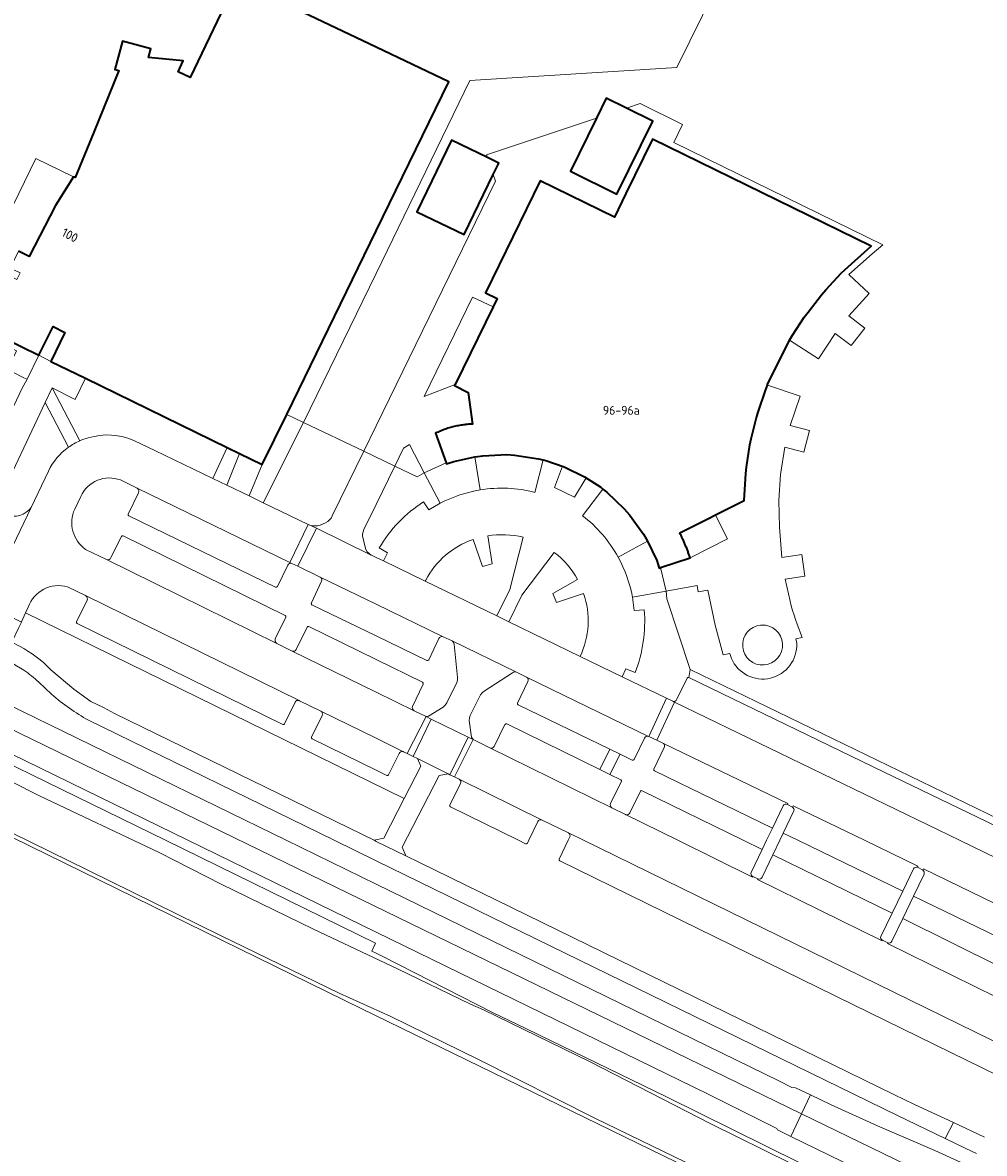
# Model space of a CAD drawing. Header units: metres. Extents: x 149984 to 156489, y 469398 to 478068.
# Tile 372 of 656: x 152947 to 153092, y 472953 to 473123. Entities that reach past the tile are written whole.
import ezdxf
from ezdxf.enums import TextEntityAlignment as Align

# ---------------------------------------------------------------- set-up
doc = ezdxf.new("R2010")
doc.units = ezdxf.units.M
doc.header["$LTSCALE"] = 0.75
for name, color, linetype, lineweight in [('B-WE-GR-BEPLANTING_CULTUUR_HEESTERS-GV', 252, 'Continuous', 18), ('B-WE-GR-GRAS-GV', 252, 'Continuous', 13), ('B-WE-GR-GROENVOORZIENING-GV', 252, 'Continuous', 18), ('B-WE-OG-BEBOUWING-GV', 6, 'Continuous', 35), ('B-WE-OG-BEBOUWING-T18', 1, 'Continuous', 18), ('B-WE-OG-BEBOUWING_LUIFEL-GV', 6, 'Continuous', 18), ('B-WE-OG-TERREIN_BEGROEID-GV', 252, 'Continuous', 18), ('B-WE-OG-TERREIN_ERF-GV', 252, 'Continuous', 18), ('B-WE-OG-TERREIN_OEVER-GV', 252, 'Continuous', 18), ('B-WE-OG-WATER_MEER-GV', 252, 'Continuous', 18), ('B-WE-OG-WEG-GV', 252, 'Continuous', 18), ('B-WE-VH-GESLOTENVERHARDING_ASFALT-GV', 252, 'Continuous', 18), ('B-WE-VH-GESLOTENVERHARDING_BETON-GV', 252, 'Continuous', 18), ('B-WE-VH-OPENVERHARDING_BETONSTRAATSTEEN-GV', 252, 'Continuous', 18), ('B-WE-VH-OPENVERHARDING_STRAATBAKSTEEN-GV', 252, 'Continuous', 18), ('B-WE-VH-OPENVERHARDING_TEGEL-GV', 252, 'Continuous', 18)]:
    doc.layers.add(name, color=color, linetype=linetype, lineweight=lineweight)
doc.styles.add('NLCS-ISO-M750-T18', font='NLCS-ISO.ttf', dxfattribs={"height": 1.35})

msp = doc.modelspace()

# ---------------------------------------------------------------- linework, layer by layer
at = {"layer": 'B-WE-GR-BEPLANTING_CULTUUR_HEESTERS-GV', "flags": 128}
for points in [[(153017.598, 473080.309), (153014.52, 473081.77), (153007.21, 473066.8), (153011.883, 473068.621)], [(153002.815, 473056.329), (153006.19, 473054.72), (153007.231, 473055.325), (153005.01, 473059.55), (153004.13, 473059.02)], [(152982.859, 473056.558), (152979.427, 473058.232), (152977.534, 473053.439), (152980.857, 473051.834)], [(153097.679, 473000), (153100.882, 472998.452), (153101.37, 472999.462), (153100.263, 473000), (153047.26, 473025.71), (153047.08, 473024.51), (153076.35, 473010.31)]]:
    msp.add_lwpolyline(points, close=True, dxfattribs=at)
for points in [[(152975.417, 473054.461), (152977.58, 473059.133), (152956.231, 473069.546), (152954.676, 473066.358), (152951.217, 473068.08), (152955.398, 473060.126)], [(152953.676, 473059.149), (152950.169, 473065.894), (152942.866, 473050.418), (152942.757, 473050.186)], [(152993.38, 473048.84), (152998.129, 473058.564), (152989.06, 473062.89), (152982.977, 473050.81), (152989.774, 473047.528)], [(152963.62, 473060.14), (152966.7, 473058.67), (152975.417, 473054.461)], [(153025.137, 473057.258), (153024.42, 473057.44), (153020.83, 473057.99), (153019.66, 473058.05), (153016.04, 473057.89), (153014.869, 473057.735), (153015.66, 473052.73)], [(153023.89, 473052.36), (153025.137, 473057.258)], [(152948.076, 473050.107), (152950.67, 473055.56)], [(153007.13, 473050.95), (153007.91, 473049.72), (153009.64, 473050.74), (153007.231, 473055.325), (153006.19, 473054.72), (153002.815, 473056.329), (153000, 473050.557), (152998.147, 473046.757)], [(152964.082, 473052.963), (152964.02, 473053.01), (152961.53, 473054.23)], [(152986.68, 473041.43), (152985.13, 473038.21), (152985.015, 473038.106), (152984.86, 473038.12), (152962.77, 473048.82), (152962.664, 473048.934), (152962.68, 473049.09), (152964.22, 473052.32)], [(153040.85, 473045.037), (153040.25, 473046.08), (153038.13, 473049), (153037.35, 473049.91), (153034.74, 473052.38), (153034.139, 473052.859), (153031.06, 473048.86)], [(152955.53, 473051.75), (152954.62, 473049.84)], [(152989.774, 473047.528), (152989.799, 473047.517)], [(152991.59, 473047.44), (152992.38, 473047.8)], [(152960.06, 473042.54), (152961.67, 473045.73), (152961.785, 473045.835), (152961.94, 473045.82), (152986.31, 473033.82), (152986.404, 473033.724), (152986.39, 473033.59), (152984.81, 473030.3)], [(152998.024, 473045.423), (152998.35, 473044.14)], [(152956.27, 473043.79), (152959.41, 473042.25)], [(153001.08, 473042.04), (153001.72, 473043.27), (153000.46, 473044.01)], [(153036.43, 473042.59), (153040.85, 473045.037)], [(152999.269, 473042.926), (152999.28, 473042.92)], [(152999.281, 473042.919), (153000, 473042.568), (153001.08, 473042.04)], [(152991.585, 473039.618), (152988.216, 473041.239), (152987.313, 473041.673)], [(153009.43, 473030.37), (153007.91, 473027.17), (153007.786, 473027.075), (153007.63, 473027.07), (153000, 473030.766), (152990.33, 473035.45), (152990.236, 473035.569), (152990.24, 473035.72), (152991.78, 473038.99)], [(152956.349, 473036.761), (152956.26, 473036.82), (152953.54, 473038.15)], [(153045.26, 473021.23), (153046.79, 473024.42), (153046.916, 473024.526), (153047.08, 473024.51), (153047.26, 473025.71), (153043.76, 473036.33), (153043.65, 473037.52), (153038.57, 473036.6)], [(153038.57, 473036.6), (153038.84, 473034.6), (153040.35, 473034.71)], [(152947.63, 473035.1), (152947.229, 473034.218), (153004.227, 473006.311), (153006.705, 473011.143)], [(152985.94, 473017.42), (152954.99, 473032.63), (152954.873, 473032.734), (152954.88, 473032.89), (152956.48, 473036.14)], [(152987.95, 473028.73), (152989.6, 473032.07), (152989.705, 473032.184), (152989.86, 473032.18), (153000, 473027.202), (153006.97, 473023.78), (153007.071, 473023.658), (153007.08, 473023.5), (153005.46, 473020.15)], [(153011.413, 473029.999), (153010.1, 473030.63)], [(152985.04, 473029.63), (152987.25, 473028.52), (152987.356, 473028.472)], [(153005.698, 473019.501), (153005.7, 473019.5), (153007.534, 473018.61), (153007.89, 473018.68), (153010.06, 473020.06), (153010.393, 473020.347), (153010.64, 473020.71), (153012.12, 473023.74), (153012.241, 473024.115), (153012.24, 473024.51), (153011.72, 473029.51)], [(153038.99, 473025.24), (153037.56, 473025.82), (153037.02, 473024.6), (153043.685, 473021.386), (153044.63, 473020.93)], [(152987.82, 473020.8), (152986.2, 473017.53)], [(152991.652, 473019.449), (152988.48, 473021), (152988.429, 473021.025)], [(153003.45, 473013.05), (153001.84, 473009.83), (153001.752, 473009.731), (153001.62, 473009.74), (153000, 473010.533), (152990.35, 473015.26), (152990.247, 473015.381), (152990.25, 473015.54), (152991.85, 473018.8)], [(153006.705, 473011.143), (153006.209, 473012.289), (153005.56, 473012.61), (153004.652, 473013.064), (153004.12, 473013.33), (153004.041, 473013.353)]]:
    msp.add_lwpolyline(points, dxfattribs=at)
at = {"layer": 'B-WE-GR-BEPLANTING_CULTUUR_HEESTERS-GV'}
for points in [[(152955.398, 473060.126, -0.0349942), (152956.66, 473060.57)], [(152956.66, 473060.57, -0.1827534), (152963.62, 473060.14)], [(152950.67, 473055.56, -0.1269278), (152953.676, 473059.149)], [(152961.53, 473054.23, 0.3966824), (152955.53, 473051.75)], [(152964.22, 473052.32, 0.3391038), (152964.082, 473052.963)], [(153015.66, 473052.73, -0.1069283), (153023.89, 473052.36)], [(153000.46, 473044.01, -0.1160921), (153007.13, 473050.95)], [(152944.293, 473048.971, 0.3324846), (152948.076, 473050.107)], [(152954.62, 473049.84, 0.3652587), (152956.27, 473043.79)], [(152992.38, 473047.8, 0.1970409), (152993.38, 473048.84)], [(153031.06, 473048.86, -0.1055052), (153036.43, 473042.59)], [(152989.799, 473047.517, 0.1892899), (152991.59, 473047.44)], [(152998.147, 473046.757, 0.1865911), (152998.024, 473045.423)], [(152998.35, 473044.14, 0.2367021), (152999.269, 473042.926)], [(152959.41, 473042.25, 0.4402291), (152960.06, 473042.54)], [(152987.313, 473041.673, 0.4127486), (152986.68, 473041.43)], [(152999.28, 473042.92, -1), (152999.281, 473042.919)], [(152953.54, 473038.15, 0.3946209), (152947.63, 473035.1)], [(152991.78, 473038.99, 0.4122302), (152991.585, 473039.618)], [(152956.48, 473036.14, 0.3491844), (152956.349, 473036.761)], [(153040.35, 473034.71, -0.111929), (153038.99, 473025.24)], [(152984.81, 473030.3, 0.3669591), (152985.04, 473029.63)], [(153010.1, 473030.63, 0.4149855), (153009.43, 473030.37)], [(153011.72, 473029.51, 0.2590398), (153011.413, 473029.999)], [(152987.356, 473028.472, 0.3734765), (152987.95, 473028.73)], [(152988.429, 473021.025, 0.3928204), (152987.82, 473020.8)], [(153005.46, 473020.15, 0.4014415), (153005.698, 473019.501)], [(153044.63, 473020.93, 0.4089961), (153045.26, 473021.23)], [(152991.85, 473018.8, 0.4032977), (152991.652, 473019.449)], [(152986.2, 473017.53, -0.3683827), (152985.94, 473017.42)], [(153004.041, 473013.353, 0.3535333), (153003.45, 473013.05)]]:
    msp.add_lwpolyline(points, format="xyb", dxfattribs=at)
at = {"layer": 'B-WE-GR-GRAS-GV', "flags": 128}
msp.add_lwpolyline([(152775.323, 473023.314), (152895.047, 472965.503), (152975.083, 472927.27), (153111.344, 472863.109), (153114.389, 472864.259), (153127.5, 472891.856), (153129.548, 472890.993), (153132.667, 472897.824), (153130.766, 472898.731), (153133.928, 472905.387), (153133.687, 472908.161), (153082.769, 472933.223), (152997.838, 472974.631), (152845.173, 473049.508)], dxfattribs=at)
at = {"layer": 'B-WE-GR-GROENVOORZIENING-GV', "flags": 128}
for points in [[(153058.827, 473143.936), (153045.235, 473116.309), (153014.113, 473114.378), (153000, 473085.332), (152989.06, 473062.89), (152998.129, 473058.564), (153000, 473062.394), (153017.96, 473099.19), (153017.616, 473100.203)], [(153053.46, 473027.38), (153053.23, 473028.11), (153052.23, 473027.9), (153051.01, 473032.38), (153049.94, 473037.64), (153048.47, 473037.42), (153048.312, 473038.36), (153043.65, 473037.52), (153043.76, 473036.33), (153047.26, 473025.71), (153100.263, 473000), (153101.37, 472999.462), (153101.63, 473000), (153105.9, 473008.833), (153111.611, 473020.592), (153113.133, 473023.727), (153124.71, 473047.566), (153136.828, 473072.519), (153141.236, 473070.379), (153158.01, 473104.022), (153136.12, 473114.7), (153118.91, 473123.04), (153100.37, 473132.08)], [(153017.616, 473100.203), (153013.229, 473091.16), (153006.123, 473094.607), (153011.345, 473105.372), (153016.75, 473102.75), (153016.6, 473103.19), (153033.172, 473108.702), (153034.637, 473111.682), (153037.661, 473110.195), (153039.72, 473110.88), (153046.13, 473107.75), (153044.82, 473105.02), (153076.262, 473089.649), (153074.63, 473088.26), (153071.12, 473085.14), (153074.2, 473082.29), (153071.14, 473078.95), (153073.54, 473077.09), (153071.48, 473074.48), (153069.07, 473076.3), (153066.58, 473072.45), (153062.213, 473075.287), (153062.16, 473075.2), (153058.92, 473068.58), (153058.89, 473068.5), (153063.8, 473066.83), (153062.29, 473062.44), (153065.22, 473061.68), (153064.38, 473058.43), (153061.51, 473059.17), (153060.87, 473055.08), (153060.59, 473051.15), (153060.71, 473047.14), (153061.06, 473042.56), (153064.06, 473043), (153064.51, 473039.74), (153061.58, 473039.28), (153062.3, 473035.99)], [(153064.13, 473030.52), (153063.17, 473030.31), (153063.29, 473029.69)]]:
    msp.add_lwpolyline(points, dxfattribs=at)
at = {"layer": 'B-WE-GR-GROENVOORZIENING-GV'}
for points in [[(153062.3, 473035.99, 0.0361842), (153064.13, 473030.52)], [(153063.29, 473029.69, -0.8408846), (153053.46, 473027.38)]]:
    msp.add_lwpolyline(points, format="xyb", dxfattribs=at)
at = {"layer": 'B-WE-OG-BEBOUWING-GV', "flags": 128}
msp.add_lwpolyline([(152942.042, 473076.54), (152947.065, 473074.078), (152948.743, 473073.255), (152949.242, 473073.011), (152951.361, 473077.334), (152953.138, 473076.415), (152951.02, 473072.087), (152956.231, 473069.546), (152977.58, 473059.133), (152979.427, 473058.232), (152982.859, 473056.558), (152986.532, 473064.09), (153000, 473091.71), (153010.94, 473114.145), (153000, 473119.367), (152978.973, 473129.403), (152972.003, 473114.815), (152970.184, 473115.681), (152970.944, 473117.327), (152965.72, 473117.835), (152966.068, 473119.131), (152961.794, 473120.27), (152960.669, 473116.04), (152961.24, 473115.874), (152957.482, 473106.589), (152954.713, 473099.747), (152954.42, 473099.858), (152951.712, 473095.548), (152947.767, 473087.869), (152946.176, 473088.686)], dxfattribs=at)
for points in [[(153033.172, 473108.702), (153029.233, 473100.692), (153036.221, 473097.256), (153041.625, 473108.246), (153037.661, 473110.195), (153034.637, 473111.682)], [(153016.75, 473102.75), (153011.345, 473105.372), (153006.123, 473094.607), (153013.229, 473091.16), (153017.616, 473100.203), (153018.451, 473101.925)], [(153042.771, 473041.034), (153047.26, 473042.53), (153047.215, 473042.662), (153047.17, 473042.794), (153047.124, 473042.926), (153047.078, 473043.058), (153047.031, 473043.189), (153046.983, 473043.32), (153046.934, 473043.451), (153046.885, 473043.581), (153046.835, 473043.712), (153046.785, 473043.842), (153046.733, 473043.972), (153046.682, 473044.101), (153046.629, 473044.23), (153046.576, 473044.359), (153046.522, 473044.488), (153046.468, 473044.617), (153046.412, 473044.745), (153046.357, 473044.873), (153046.3, 473045), (153046.243, 473045.128), (153046.185, 473045.255), (153046.127, 473045.381), (153046.068, 473045.508), (153046.008, 473045.634), (153045.948, 473045.76), (153045.887, 473045.885), (153045.825, 473046.011), (153045.763, 473046.135), (153045.7, 473046.26), (153055.4, 473051.12), (153055.63, 473055.19), (153055.73, 473056.14), (153056.26, 473059.5), (153056.46, 473060.45), (153057.26, 473063.65), (153057.53, 473064.61), (153058.58, 473067.68), (153058.89, 473068.5), (153058.92, 473068.58), (153062.16, 473075.2), (153062.213, 473075.287), (153062.66, 473076.02), (153064.44, 473078.74), (153065.02, 473079.51), (153067.04, 473082.1), (153067.66, 473082.83), (153069.97, 473085.34), (153070.53, 473085.88), (153074.51, 473089.44), (153041.578, 473105.526), (153041.57, 473105.53), (153037.592, 473097.373), (153035.85, 473093.8), (153024.68, 473099.25), (153016.46, 473082.39), (153018.2, 473081.54), (153017.598, 473080.309), (153011.883, 473068.621), (153011.79, 473068.43), (153013.84, 473067.41), (153014.51, 473062.64), (153014.311, 473062.633), (153014.112, 473062.624), (153013.914, 473062.611), (153013.715, 473062.595), (153013.517, 473062.577), (153013.319, 473062.555), (153013.122, 473062.531), (153012.925, 473062.504), (153012.728, 473062.473), (153012.532, 473062.44), (153012.336, 473062.404), (153012.141, 473062.365), (153011.947, 473062.323), (153011.753, 473062.278), (153011.56, 473062.231), (153011.367, 473062.18), (153011.175, 473062.127), (153010.984, 473062.071), (153010.794, 473062.012), (153010.605, 473061.95), (153010.417, 473061.886), (153010.23, 473061.818), (153010.044, 473061.748), (153009.858, 473061.675), (153009.674, 473061.6), (153009.491, 473061.521), (153009.31, 473061.44), (153009.129, 473061.356), (153008.95, 473061.27), (153010.533, 473056.794), (153010.58, 473056.66), (153011.7, 473057.01), (153014.869, 473057.735), (153016.04, 473057.89), (153019.66, 473058.05), (153020.83, 473057.99), (153024.42, 473057.44), (153025.137, 473057.258), (153025.56, 473057.15), (153028.31, 473056.21), (153031.37, 473054.73), (153033.8, 473053.13), (153034.139, 473052.859), (153034.74, 473052.38), (153037.35, 473049.91), (153038.13, 473049), (153040.25, 473046.08), (153040.85, 473045.037), (153042.23, 473042.13), (153042.61, 473040.98)]]:
    msp.add_lwpolyline(points, close=True, dxfattribs=at)
at = {"layer": 'B-WE-OG-BEBOUWING_LUIFEL-GV', "flags": 128}
for points in [[(152954.42, 473099.858), (152948.794, 473102.621), (152941.031, 473086.813), (152945.91, 473084.417), (152946.391, 473085.396), (152944.907, 473086.134), (152946.176, 473088.686), (152947.767, 473087.869), (152951.952, 473095.96)], [(153031.606, 473054.575), (153031.37, 473054.73), (153028.31, 473056.21), (153028.043, 473056.301), (153026.823, 473053.114), (153029.866, 473051.642)], [(153051.084, 473048.958), (153045.7, 473046.26), (153045.763, 473046.135), (153045.825, 473046.011), (153045.887, 473045.885), (153045.948, 473045.76), (153046.008, 473045.634), (153046.068, 473045.508), (153046.127, 473045.381), (153046.185, 473045.255), (153046.243, 473045.128), (153046.3, 473045), (153046.357, 473044.873), (153046.412, 473044.745), (153046.468, 473044.617), (153046.522, 473044.488), (153046.576, 473044.359), (153046.629, 473044.23), (153046.682, 473044.101), (153046.733, 473043.972), (153046.785, 473043.842), (153046.835, 473043.712), (153046.885, 473043.581), (153046.934, 473043.451), (153046.983, 473043.32), (153047.031, 473043.189), (153047.078, 473043.058), (153047.124, 473042.926), (153047.17, 473042.794), (153047.215, 473042.662), (153047.26, 473042.53), (153052.891, 473045.351)]]:
    msp.add_lwpolyline(points, close=True, dxfattribs=at)
at = {"layer": 'B-WE-OG-TERREIN_BEGROEID-GV', "flags": 128}
for points in [[(152982.859, 473056.558), (152980.857, 473051.834), (152982.977, 473050.81), (152989.06, 473062.89), (152986.532, 473064.09)], [(153059.703, 472997.826), (153077.657, 472989.03), (153079.269, 472992.364), (153063.462, 473000), (153061.263, 473001.062), (153060.751, 473000)]]:
    msp.add_lwpolyline(points, close=True, dxfattribs=at)
for points in [[(153007.457, 473039.174), (153007.36, 473038.99), (153018.15, 473033.77), (153020.1, 473037.75), (153022.12, 473045.61)], [(153016.8, 473045.84), (153017.47, 473041.6), (153016, 473041.21), (153014.58, 473045.27)], [(153026.8, 473043.32), (153021.92, 473036.89), (153019.95, 473032.9)], [(153031.21, 473037.14), (153027.16, 473035.79), (153026.61, 473037.13), (153030.32, 473039.23)], [(153004.227, 473006.311), (152947.229, 473034.218), (152946.615, 473032.867), (152946.597, 473032.828), (152946.211, 473032.005), (152945.182, 473029.812), (152946.301, 473029.213)], [(153019.95, 473032.9), (153030.7, 473027.66)], [(152951.043, 473025.656), (152954.481, 473022.751), (152957.071, 473020.902), (152958.957, 473019.971), (152960.603, 473019.104), (152997.926, 473000.854), (152999.673, 473000), (153001.145, 473000.301), (153004.227, 473006.311)], [(153020.53, 473025.21), (153016.26, 473022.43), (153015.958, 473022.198), (153015.72, 473021.9), (153014.16, 473018.78), (153014.029, 473018.406), (153014.02, 473018.01), (153014.36, 473015.51), (153014.589, 473015.149), (153017.09, 473013.92)], [(153022.62, 473024.56), (153021.14, 473025.28), (153021.13, 473025.285)], [(153017.76, 473014.11), (153019.38, 473017.42), (153019.391, 473017.434), (153019.52, 473017.53), (153019.67, 473017.52), (153033.664, 473010.629), (153035.179, 473013.705), (153021.36, 473020.41), (153021.251, 473020.511), (153021.25, 473020.66), (153022.82, 473023.92)], [(153040.37, 473015.39), (153038.82, 473012.15), (153038.697, 473012.071), (153038.55, 473012.07), (153036.699, 473012.968), (153035.18, 473009.883), (153036.81, 473009.08), (153036.91, 473008.981), (153036.9, 473008.84), (153035.29, 473005.57)], [(153043.242, 473014.581), (153042.233, 473015.067), (153041.05, 473015.6), (153040.997, 473015.626)], [(153041.87, 473010.43), (153041.781, 473010.56), (153041.797, 473010.724), (153043.347, 473013.959)], [(153012.491, 473009.199), (153011.808, 473009.528), (153011.1, 473009.87), (153010.832, 473010.003), (153009.459, 473009.728), (153003.933, 472998.941), (153004.447, 472997.665), (153006.501, 472996.661), (153078.039, 472961.679), (153080.902, 472960.295), (153086.891, 472957.502), (153091.544, 472955.332)], [(153038.19, 473004.14), (153039.77, 473007.39), (153039.872, 473007.488), (153040.01, 473007.46), (153055.259, 473000), (153058.096, 472998.612), (153058.768, 473000), (153059.658, 473001.838), (153041.87, 473010.43)], [(153024.32, 473002.81), (153022.963, 473000), (153022.76, 472999.58), (153022.646, 472999.474), (153022.49, 472999.48), (153021.431, 473000), (153011.19, 473005.03), (153011.09, 473005.13), (153011.11, 473005.27), (153012.69, 473008.53)], [(153035.463, 473004.89), (153037.506, 473003.886), (153037.583, 473003.854)], [(153028.93, 473001.11), (153024.99, 473003.04)], [(153110.239, 472956.392), (153105.96, 472958.51), (153071.76, 472975.3), (153027.64, 472996.91), (153027.549, 472997.024), (153027.55, 472997.17), (153028.904, 473000), (153029.11, 473000.43)], [(153103.159, 472980.816), (153080.887, 472991.582), (153079.274, 472988.236), (153101.41, 472977.257)]]:
    msp.add_lwpolyline(points, dxfattribs=at)
at = {"layer": 'B-WE-OG-TERREIN_BEGROEID-GV'}
for points in [[(153014.58, 473045.27, 0.1907053), (153007.457, 473039.174)], [(153022.12, 473045.61, 0.0988662), (153016.8, 473045.84)], [(153030.32, 473039.23, 0.1069746), (153026.8, 473043.32)], [(153030.7, 473027.66, 0.1962022), (153031.21, 473037.14)], [(152946.301, 473029.213, -0.0796248), (152951.043, 473025.656)], [(153021.13, 473025.285, 0.2949744), (153020.53, 473025.21)], [(153022.82, 473023.92, 0.4094306), (153022.62, 473024.56)], [(153040.997, 473015.626, 0.3974645), (153040.37, 473015.39)], [(153043.347, 473013.959, 0.3455816), (153043.242, 473014.581)], [(153017.09, 473013.92, 0.3909279), (153017.76, 473014.11)], [(153012.69, 473008.53, 0.3961845), (153012.491, 473009.199)], [(153035.29, 473005.57, 0.3691678), (153035.463, 473004.89)], [(153024.99, 473003.04, 0.4), (153024.32, 473002.81)], [(153037.583, 473003.854, 0.3459983), (153038.19, 473004.14)], [(153029.11, 473000.43, 0.4324172), (153028.93, 473001.11)]]:
    msp.add_lwpolyline(points, format="xyb", dxfattribs=at)
at = {"layer": 'B-WE-OG-TERREIN_ERF-GV', "flags": 128}
for points in [[(152946.176, 473088.686), (152947.767, 473087.869), (152951.712, 473095.548), (152954.42, 473099.858), (152954.713, 473099.747), (152957.482, 473106.589), (152961.24, 473115.874), (152960.669, 473116.04), (152961.794, 473120.27), (152966.068, 473119.131), (152965.72, 473117.835), (152970.944, 473117.327), (152970.184, 473115.681), (152972.003, 473114.815), (152978.973, 473129.403), (153000, 473119.367), (153010.94, 473114.145), (153000, 473091.71), (152986.532, 473064.09), (152989.06, 473062.89), (153000, 473085.332), (153014.113, 473114.378), (153045.235, 473116.309), (153058.827, 473143.936)], [(152945.292, 473070.462), (152946.986, 473069.63), (152947.476, 473069.39), (152949.242, 473073.011), (152948.743, 473073.255), (152947.065, 473074.078), (152942.042, 473076.54)], [(153062.3, 473035.99), (153061.58, 473039.28), (153064.51, 473039.74), (153064.06, 473043), (153061.06, 473042.56), (153060.71, 473047.14), (153060.59, 473051.15), (153060.87, 473055.08), (153061.51, 473059.17), (153064.38, 473058.43), (153065.22, 473061.68), (153062.29, 473062.44), (153063.8, 473066.83), (153058.89, 473068.5), (153058.58, 473067.68), (153057.53, 473064.61), (153057.26, 473063.65), (153056.46, 473060.45), (153056.26, 473059.5), (153055.73, 473056.14), (153055.63, 473055.19), (153055.4, 473051.12), (153045.7, 473046.26), (153045.763, 473046.135), (153045.825, 473046.011), (153045.887, 473045.885), (153045.948, 473045.76), (153046.008, 473045.634), (153046.068, 473045.508), (153046.127, 473045.381), (153046.185, 473045.255), (153046.243, 473045.128), (153046.3, 473045), (153046.357, 473044.873), (153046.412, 473044.745), (153046.468, 473044.617), (153046.522, 473044.488), (153046.576, 473044.359), (153046.629, 473044.23), (153046.682, 473044.101), (153046.733, 473043.972), (153046.785, 473043.842), (153046.835, 473043.712), (153046.885, 473043.581), (153046.934, 473043.451)], [(153046.934, 473043.451), (153046.983, 473043.32), (153047.031, 473043.189), (153047.078, 473043.058), (153047.124, 473042.926), (153047.17, 473042.794), (153047.215, 473042.662), (153047.26, 473042.53), (153042.771, 473041.034), (153043.65, 473037.52), (153048.312, 473038.36), (153048.47, 473037.42), (153049.94, 473037.64), (153051.01, 473032.38), (153052.23, 473027.9), (153053.23, 473028.11), (153053.46, 473027.38)], [(153058.451, 473032.392), (153058.585, 473032.373)], [(153058.585, 473032.373), (153058.451, 473032.392)], [(153063.29, 473029.69), (153063.17, 473030.31), (153064.13, 473030.52)]]:
    msp.add_lwpolyline(points, dxfattribs=at)
for points in [[(153011.883, 473068.621), (153007.21, 473066.8), (153014.52, 473081.77), (153017.598, 473080.309), (153018.2, 473081.54), (153016.46, 473082.39), (153024.68, 473099.25), (153035.85, 473093.8), (153037.592, 473097.373), (153041.57, 473105.53), (153041.578, 473105.526), (153074.51, 473089.44), (153070.53, 473085.88), (153069.97, 473085.34), (153067.66, 473082.83), (153067.04, 473082.1), (153065.02, 473079.51), (153064.44, 473078.74), (153062.66, 473076.02), (153062.213, 473075.287), (153066.58, 473072.45), (153069.07, 473076.3), (153071.48, 473074.48), (153073.54, 473077.09), (153071.14, 473078.95), (153074.2, 473082.29), (153071.12, 473085.14), (153074.63, 473088.26), (153076.262, 473089.649), (153044.82, 473105.02), (153046.13, 473107.75), (153039.72, 473110.88), (153037.661, 473110.195), (153041.625, 473108.246), (153036.221, 473097.256), (153029.233, 473100.692), (153033.172, 473108.702), (153016.6, 473103.19), (153016.75, 473102.75), (153018.451, 473101.925), (153017.616, 473100.203), (153017.96, 473099.19), (153000, 473062.394), (152998.129, 473058.564), (153002.815, 473056.329), (153004.13, 473059.02), (153005.01, 473059.55), (153007.231, 473055.325), (153010.533, 473056.794), (153008.95, 473061.27), (153009.129, 473061.356), (153009.31, 473061.44), (153009.491, 473061.521), (153009.674, 473061.6), (153009.858, 473061.675), (153010.044, 473061.748), (153010.23, 473061.818), (153010.417, 473061.886), (153010.605, 473061.95), (153010.794, 473062.012), (153010.984, 473062.071), (153011.175, 473062.127), (153011.367, 473062.18), (153011.56, 473062.231), (153011.753, 473062.278), (153011.947, 473062.323), (153012.141, 473062.365), (153012.336, 473062.404), (153012.532, 473062.44), (153012.728, 473062.473), (153012.925, 473062.504), (153013.122, 473062.531), (153013.319, 473062.555), (153013.517, 473062.577), (153013.715, 473062.595), (153013.914, 473062.611), (153014.112, 473062.624), (153014.311, 473062.633), (153014.51, 473062.64), (153013.84, 473067.41), (153011.79, 473068.43)], [(152949.242, 473073.011), (152951.02, 473072.087), (152953.138, 473076.415), (152951.361, 473077.334)]]:
    msp.add_lwpolyline(points, close=True, dxfattribs=at)
at = {"layer": 'B-WE-OG-TERREIN_ERF-GV'}
for points in [[(153064.13, 473030.52, -0.0361842), (153062.3, 473035.99)], [(153057.8, 473026.4, -0.9871382), (153058.451, 473032.392)], [(153058.451, 473032.392, 0.9871382), (153057.8, 473026.4)], [(153058.585, 473032.373, -0.9909398), (153057.8, 473026.4)], [(153057.8, 473026.4, 0.9909398), (153058.585, 473032.373)], [(153053.46, 473027.38, 0.8408846), (153063.29, 473029.69)]]:
    msp.add_lwpolyline(points, format="xyb", dxfattribs=at)
at = {"layer": 'B-WE-OG-TERREIN_OEVER-GV', "flags": 128}
for points in [[(153115.06, 472926.37), (153078.69, 472944.05), (153043.72, 472961.37), (153022.65, 472971.595), (153017.53, 472974.08), (153001.08, 472982.48), (153000, 472982.989), (152999.324, 472983.307), (152999.903, 472984.536), (152968.265, 473000), (152925.73, 473020.79), (152854.139, 473055.66), (152852.23, 473056.59), (152767.244, 473097.747)], [(152767.023, 473087.242), (152768.708, 473086.285), (152845.173, 473049.508), (152997.838, 472974.631), (153082.769, 472933.223), (153133.687, 472908.161), (153133.928, 472905.387), (153130.766, 472898.731), (153132.667, 472897.824), (153134.887, 472896.766), (153136.901, 472900.927), (153137.57, 472902.31), (153138.994, 472903.722), (153140.581, 472903.986), (153158.689, 472895.056), (153271.415, 472839.468)], [(152843.12, 473059.229), (152868.64, 473046.423), (152871.732, 473045.015), (152878.355, 473041.831), (152888.946, 473036.616), (152898.291, 473031.816), (152904.775, 473028.955), (152910.52, 473026.256), (152918.32, 473022.31), (152927.572, 473017.672), (152949.332, 473006.711), (152967.353, 472998.151), (152976.652, 472993.397), (152990.543, 472986.614), (153003.188, 472980.637), (153014.194, 472975.33), (153016.131, 472974.475), (153032.2, 472966.657), (153050.379, 472957.33), (153062.347, 472951.397), (153076.199, 472944.963), (153089.112, 472938.647), (153102.247, 472932.098)], [(153132.98, 472909.213), (153121.08, 472915.065), (153103.187, 472923.816), (153087.894, 472931.242), (153071.181, 472939.45), (153049.966, 472949.88), (153032.927, 472958.174), (153015.398, 472967.015), (153002.188, 472973.465), (152994.452, 472976.984), (152976.547, 472985.662), (152956.675, 472995.448), (152933.454, 473006.864), (152914.381, 473016.318), (152890.228, 473028.104), (152875.945, 473035.147), (152852.774, 473046.603), (152843.748, 473051.093)]]:
    msp.add_lwpolyline(points, dxfattribs=at)
at = {"layer": 'B-WE-OG-WATER_MEER-GV', "flags": 128}
for points in [[(153102.247, 472932.098), (153089.112, 472938.647), (153076.199, 472944.963), (153062.347, 472951.397), (153050.379, 472957.33), (153032.2, 472966.657), (153016.131, 472974.475), (153014.194, 472975.33), (153003.188, 472980.637), (152990.543, 472986.614), (152976.652, 472993.397), (152967.353, 472998.151), (152949.332, 473006.711), (152927.572, 473017.672), (152918.32, 473022.31), (152910.52, 473026.256), (152904.775, 473028.955), (152898.291, 473031.816), (152888.946, 473036.616), (152878.355, 473041.831), (152871.732, 473045.015), (152868.64, 473046.423), (152843.12, 473059.229)], [(152843.748, 473051.093), (152852.774, 473046.603), (152875.945, 473035.147), (152890.228, 473028.104), (152914.381, 473016.318), (152933.454, 473006.864), (152956.675, 472995.448), (152976.547, 472985.662), (152994.452, 472976.984), (153002.188, 472973.465), (153015.398, 472967.015), (153032.927, 472958.174), (153049.966, 472949.88), (153071.181, 472939.45), (153087.894, 472931.242), (153103.187, 472923.816), (153121.08, 472915.065), (153132.98, 472909.213)]]:
    msp.add_lwpolyline(points, dxfattribs=at)
at = {"layer": 'B-WE-OG-WEG-GV', "flags": 128}
for points in [[(153104.94, 472934.667), (153062.4, 472955.422), (153060.397, 472956.399), (153060.291, 472956.599), (153049.852, 472961.815), (153000, 472986.156), (152971.646, 473000), (152922.84, 473023.83), (152854.751, 473057.122), (152854.139, 473055.66), (152925.73, 473020.79), (152968.265, 473000), (152999.903, 472984.536), (152999.324, 472983.307), (153000, 472982.989), (153001.08, 472982.48), (153017.53, 472974.08), (153022.65, 472971.595), (153043.72, 472961.37), (153078.69, 472944.05), (153115.06, 472926.37)], [(152946.968, 473025.617), (152943.996, 473027.378), (152944.874, 473021.464), (152944.945, 473021.429), (152944.484, 473020.486), (152986.438, 473000), (153000, 472993.378), (153060.581, 472963.797), (153062.55, 472962.802), (153063.093, 472962.76), (153065.351, 472961.668), (153068.379, 472960.204), (153075.481, 472957.009), (153084.097, 472953.28), (153090.363, 472950.435), (153117.84, 472937.066), (153118.242, 472937.727), (153123.09, 472940.205), (153113.198, 472944.575), (153099.132, 472949.131)], [(152951.142, 473021.984), (152949.213, 473023.793)], [(153085.657, 472955.086), (153078.488, 472958.552), (153000, 472996.898), (152993.651, 473000), (152956.691, 473018.059)], [(153090.339, 472952.87), (153088.747, 472953.593), (153085.657, 472955.086)]]:
    msp.add_lwpolyline(points, dxfattribs=at)
at = {"layer": 'B-WE-OG-WEG-GV'}
for points in [[(152949.213, 473023.793, 0.0366079), (152946.968, 473025.617)], [(152956.691, 473018.059, -0.0506601), (152951.142, 473021.984)]]:
    msp.add_lwpolyline(points, format="xyb", dxfattribs=at)
at = {"layer": 'B-WE-VH-GESLOTENVERHARDING_ASFALT-GV', "flags": 128}
for points in [[(152777.948, 473098.296), (152885.656, 473045.645), (153064.016, 472958.841), (153065.351, 472961.668), (153063.093, 472962.76), (153062.55, 472962.802), (153060.581, 472963.797), (153000, 472993.378), (152986.438, 473000), (152944.484, 473020.486), (152933.621, 473025.791), (152925.45, 473029.78), (152914.14, 473035.43), (152901.9, 473041.38), (152875.72, 473054.19), (152864.35, 473059.81), (152858.046, 473062.886), (152851.46, 473066.1), (152839.373, 473071.943), (152830.602, 473076.183), (152815.05, 473083.74), (152789.17, 473096.55), (152779.298, 473101.321)], [(153062.4, 472955.422), (153064.016, 472958.841), (152885.656, 473045.645), (152777.948, 473098.296), (152776.576, 473095.223), (152836.45, 473066.07), (152854.751, 473057.122), (152922.84, 473023.83), (152971.646, 473000), (153000, 472986.156), (153049.852, 472961.815), (153060.291, 472956.599), (153060.397, 472956.399)], [(153005.56, 473012.61), (153008.287, 473018.24), (153007.534, 473018.61), (153004.652, 473013.064)], [(153008.287, 473018.24), (153005.56, 473012.61), (153006.209, 473012.289), (153010.832, 473010.003), (153011.1, 473009.87), (153013.82, 473015.526)], [(153014.589, 473015.149), (153013.82, 473015.526), (153011.1, 473009.87), (153011.808, 473009.528)], [(153031.198, 473000), (153097.469, 472967.56), (153100.187, 472973.064), (153099.77, 472973.245), (153076.949, 472984.478), (153076.991, 472984.563), (153076.19, 472984.954), (153076.149, 472984.871), (153057.414, 472994.093), (153057.459, 472994.186), (153056.686, 472994.526), (153056.657, 472994.466), (153045.406, 473000), (153037.506, 473003.886), (153035.463, 473004.89), (153017.101, 473013.914), (153017.09, 473013.92), (153014.589, 473015.149), (153011.808, 473009.528), (153012.491, 473009.199), (153024.99, 473003.04), (153028.93, 473001.11)]]:
    msp.add_lwpolyline(points, close=True, dxfattribs=at)
at = {"layer": 'B-WE-VH-GESLOTENVERHARDING_ASFALT-GV'}
for points in [[(152956.66, 473060.57, 0.0349942), (152955.398, 473060.126)], [(152963.62, 473060.14, 0.1827534), (152956.66, 473060.57)], [(152953.676, 473059.149, 0.1269278), (152950.67, 473055.56)], [(152955.398, 473060.126, 0.0529377), (152953.676, 473059.149)], [(152955.53, 473051.75, -0.3966824), (152961.53, 473054.23)], [(152948.076, 473050.107, -0.3324846), (152944.293, 473048.971)], [(152956.27, 473043.79, -0.3652587), (152954.62, 473049.84)], [(152947.63, 473035.1, -0.3946209), (152953.54, 473038.15)], [(153082.244, 472995.53, 0.0459554), (153082.269, 472995.513)]]:
    msp.add_lwpolyline(points, format="xyb", dxfattribs=at)
at = {"layer": 'B-WE-VH-GESLOTENVERHARDING_ASFALT-GV', "flags": 128}
for points in [[(152961.53, 473054.23), (152964.02, 473053.01), (152986.99, 473041.83), (152989.774, 473047.528), (152982.977, 473050.81), (152980.857, 473051.834), (152977.534, 473053.439), (152975.417, 473054.461), (152966.7, 473058.67), (152963.62, 473060.14)], [(152950.67, 473055.56), (152948.076, 473050.107), (152943.65, 473040.846), (152943.49, 473040.511), (152941.225, 473035.443), (152946.597, 473032.828), (152946.615, 473032.867), (152947.229, 473034.218), (152947.63, 473035.1)], [(152954.62, 473049.84), (152955.53, 473051.75)], [(152943.65, 473040.846), (152948.076, 473050.107)], [(152991.652, 473019.449), (153000, 473015.352), (153004.12, 473013.33), (153004.652, 473013.064), (153007.534, 473018.61), (153005.7, 473019.5), (153005.698, 473019.501), (153000, 473022.288), (152987.356, 473028.472), (152987.25, 473028.52), (152985.04, 473029.63), (152959.41, 473042.25), (152956.27, 473043.79)], [(152953.54, 473038.15), (152956.26, 473036.82), (152988.429, 473021.025), (152988.48, 473021), (152991.652, 473019.449)], [(153082.269, 472995.513), (153082.367, 472995.717), (153105.603, 472984.41), (153108.329, 472990.047), (153087.8, 473000), (153044.898, 473020.8), (153042.233, 473015.067), (153043.242, 473014.581), (153061.973, 473005.55), (153061.888, 473005.372), (153062.655, 473004.99)], [(153062.655, 473004.99), (153062.745, 473005.178), (153073.484, 473000), (153081.54, 472996.116), (153081.46, 472995.95), (153082.244, 472995.53)], [(153135.41, 472924.708), (153136.909, 472927.778), (153130.666, 472930.825), (153117.84, 472937.066), (153090.363, 472950.435), (153084.097, 472953.28), (153075.481, 472957.009), (153068.379, 472960.204), (153065.351, 472961.668), (153064.016, 472958.841), (153104.43, 472939.182)], [(153064.016, 472958.841), (153062.4, 472955.422), (153104.94, 472934.667), (153106.445, 472937.749), (153104.647, 472938.636)], [(153104.43, 472939.182), (153064.016, 472958.841)]]:
    msp.add_lwpolyline(points, dxfattribs=at)
at = {"layer": 'B-WE-VH-GESLOTENVERHARDING_BETON-GV', "flags": 128}
for points in [[(152929.225, 473032.278), (152933.519, 473031.422), (152936.301, 473030.708), (152938.333, 473029.955), (152940.379, 473029.197), (152943.044, 473027.937), (152943.996, 473027.378), (152946.968, 473025.617)], [(152956.691, 473018.059), (152993.651, 473000), (153000, 472996.898), (153078.488, 472958.552), (153085.657, 472955.086), (153086.891, 472957.502), (153080.902, 472960.295), (153078.039, 472961.679), (153006.501, 472996.661), (153004.447, 472997.665), (153000, 472999.84), (152999.673, 473000), (152997.926, 473000.854), (152960.603, 473019.104), (152958.957, 473019.971), (152957.071, 473020.902), (152954.481, 473022.751), (152951.043, 473025.656)], [(152949.213, 473023.793), (152951.142, 473021.984)], [(153091.544, 472955.332), (153086.891, 472957.502), (153085.657, 472955.086), (153088.747, 472953.593), (153090.339, 472952.87)]]:
    msp.add_lwpolyline(points, dxfattribs=at)
at = {"layer": 'B-WE-VH-GESLOTENVERHARDING_BETON-GV'}
for points in [[(152951.043, 473025.656, 0.0796248), (152946.301, 473029.213)], [(152946.968, 473025.617, -0.0366079), (152949.213, 473023.793)], [(152951.142, 473021.984, 0.0506601), (152956.691, 473018.059)]]:
    msp.add_lwpolyline(points, format="xyb", dxfattribs=at)
at = {"layer": 'B-WE-VH-GESLOTENVERHARDING_BETON-GV', "flags": 128}
msp.add_lwpolyline([(153010.832, 473010.003), (153006.209, 473012.289), (153006.705, 473011.143), (153004.227, 473006.311), (153001.145, 473000.301), (152999.673, 473000), (153000, 472999.84), (153004.447, 472997.665), (153003.933, 472998.941), (153009.459, 473009.728)], close=True, dxfattribs=at)
at = {"layer": 'B-WE-VH-OPENVERHARDING_BETONSTRAATSTEEN-GV', "flags": 128}
for points in [[(152942.866, 473050.418), (152950.169, 473065.894), (152951.217, 473068.08), (152954.676, 473066.358), (152956.231, 473069.546), (152951.02, 473072.087), (152949.242, 473073.011), (152947.476, 473069.39), (152946.69, 473068.036), (152939.24, 473052.328)], [(152998.147, 473046.757), (153000, 473050.557), (153002.815, 473056.329), (152998.129, 473058.564), (152993.38, 473048.84)], [(152964.22, 473052.32), (152962.68, 473049.09), (152962.664, 473048.934), (152962.77, 473048.82), (152984.86, 473038.12), (152985.015, 473038.106), (152985.13, 473038.21), (152986.68, 473041.43)], [(152987.313, 473041.673), (152986.99, 473041.83), (152964.02, 473053.01), (152964.082, 473052.963)], [(152989.799, 473047.517), (152991.016, 473046.971), (152999.269, 473042.926)], [(152992.38, 473047.8), (152991.59, 473047.44)], [(152984.81, 473030.3), (152986.39, 473033.59), (152986.404, 473033.724), (152986.31, 473033.82), (152961.94, 473045.82), (152961.785, 473045.835), (152961.67, 473045.73), (152960.06, 473042.54)], [(152998.35, 473044.14), (152998.024, 473045.423)], [(152959.41, 473042.25), (152985.04, 473029.63)], [(152991.78, 473038.99), (152990.24, 473035.72), (152990.236, 473035.569), (152990.33, 473035.45), (153000, 473030.766), (153007.63, 473027.07), (153007.786, 473027.075), (153007.91, 473027.17), (153009.43, 473030.37)], [(153010.1, 473030.63), (153000, 473035.533), (152991.585, 473039.618)], [(152988.429, 473021.025), (152956.26, 473036.82), (152956.349, 473036.761)], [(152956.48, 473036.14), (152954.88, 473032.89), (152954.873, 473032.734), (152954.99, 473032.63), (152985.94, 473017.42)], [(153005.46, 473020.15), (153007.08, 473023.5), (153007.071, 473023.658), (153006.97, 473023.78), (153000, 473027.202), (152989.86, 473032.18), (152989.705, 473032.184), (152989.6, 473032.07), (152987.95, 473028.73)], [(152987.356, 473028.472), (153000, 473022.288), (153005.698, 473019.501)], [(153022.82, 473023.92), (153021.25, 473020.66), (153021.251, 473020.511), (153021.36, 473020.41), (153035.179, 473013.705), (153036.699, 473012.968), (153038.55, 473012.07), (153038.697, 473012.071), (153038.82, 473012.15), (153040.37, 473015.39)], [(153040.997, 473015.626), (153022.62, 473024.56)], [(153110.856, 472989.379), (153112.569, 472992.882), (153110.183, 472993.956), (153100.882, 472998.452), (153097.679, 473000), (153076.35, 473010.31), (153047.08, 473024.51), (153046.916, 473024.526), (153046.79, 473024.42), (153045.26, 473021.23)], [(152986.2, 473017.53), (152987.82, 473020.8)], [(153044.63, 473020.93), (153044.898, 473020.8), (153087.8, 473000), (153108.329, 472990.047), (153110.905, 472989.019)], [(152991.85, 473018.8), (152990.25, 473015.54), (152990.247, 473015.381), (152990.35, 473015.26), (153000, 473010.533), (153001.62, 473009.74), (153001.752, 473009.731), (153001.84, 473009.83), (153003.45, 473013.05)], [(153000, 473015.352), (152991.652, 473019.449)], [(153035.29, 473005.57), (153036.9, 473008.84), (153036.91, 473008.981), (153036.81, 473009.08), (153035.18, 473009.883), (153033.664, 473010.629), (153019.67, 473017.52), (153019.52, 473017.53), (153019.391, 473017.434), (153019.38, 473017.42), (153017.76, 473014.11)], [(153004.041, 473013.353), (153004.12, 473013.33), (153000, 473015.352)], [(153061.888, 473005.372), (153061.973, 473005.55), (153043.242, 473014.581)], [(153017.09, 473013.92), (153017.101, 473013.914), (153035.463, 473004.89)], [(153043.347, 473013.959), (153041.797, 473010.724), (153041.781, 473010.56), (153041.87, 473010.43), (153059.658, 473001.838)], [(153012.69, 473008.53), (153011.11, 473005.27), (153011.09, 473005.13), (153011.19, 473005.03), (153021.431, 473000), (153022.49, 472999.48), (153022.646, 472999.474), (153022.76, 472999.58), (153022.963, 473000), (153024.32, 473002.81)], [(153024.99, 473003.04), (153012.491, 473009.199)], [(153056.431, 472995.171), (153058.096, 472998.612), (153055.259, 473000), (153040.01, 473007.46), (153039.872, 473007.488), (153039.77, 473007.39), (153038.19, 473004.14)], [(153059.658, 473001.838), (153061.274, 473005.177)], [(153062.886, 473004.427), (153061.263, 473001.062), (153063.462, 473000), (153079.269, 472992.364), (153080.881, 472995.699)], [(153073.484, 473000), (153062.745, 473005.178), (153062.655, 473004.99)], [(153037.583, 473003.854), (153037.506, 473003.886), (153045.406, 473000), (153056.657, 472994.466), (153056.686, 472994.526)], [(153097.469, 472967.56), (153031.198, 473000), (153028.93, 473001.11)], [(153029.11, 473000.43), (153028.904, 473000), (153027.55, 472997.17), (153027.549, 472997.024), (153027.64, 472996.91), (153071.76, 472975.3), (153105.96, 472958.51), (153110.239, 472956.392)], [(153081.46, 472995.95), (153081.54, 472996.116), (153073.484, 473000)], [(153075.963, 472985.526), (153077.657, 472989.03), (153059.703, 472997.826), (153058.074, 472994.448)], [(153057.459, 472994.186), (153057.414, 472994.093), (153076.149, 472984.871), (153076.19, 472984.954)], [(153082.497, 472994.923), (153080.887, 472991.582), (153103.159, 472980.816)], [(153105.603, 472984.41), (153082.367, 472995.717), (153082.269, 472995.513)], [(153101.41, 472977.257), (153079.274, 472988.236), (153077.613, 472984.79)], [(153076.991, 472984.563), (153076.949, 472984.478), (153099.77, 472973.245), (153100.187, 472973.064)]]:
    msp.add_lwpolyline(points, dxfattribs=at)
for points in [[(152977.58, 473059.133), (152975.417, 473054.461), (152977.534, 473053.439), (152979.427, 473058.232)], [(152986.99, 473041.83), (152987.313, 473041.673), (152988.216, 473041.239), (152991.016, 473046.971), (152989.799, 473047.517), (152989.774, 473047.528)], [(153042.233, 473015.067), (153044.898, 473020.8), (153044.63, 473020.93), (153043.685, 473021.386), (153041.05, 473015.6)]]:
    msp.add_lwpolyline(points, close=True, dxfattribs=at)
at = {"layer": 'B-WE-VH-OPENVERHARDING_BETONSTRAATSTEEN-GV'}
for points in [[(152964.082, 473052.963, -0.3391038), (152964.22, 473052.32)], [(152993.38, 473048.84, -0.1970409), (152992.38, 473047.8)], [(152991.59, 473047.44, -0.1892899), (152989.799, 473047.517)], [(152998.024, 473045.423, -0.1865911), (152998.147, 473046.757)], [(152999.269, 473042.926, -0.2367021), (152998.35, 473044.14)], [(152960.06, 473042.54, -0.4402291), (152959.41, 473042.25)], [(152986.68, 473041.43, -0.4127486), (152987.313, 473041.673)], [(152991.585, 473039.618, -0.4122302), (152991.78, 473038.99)], [(152956.349, 473036.761, -0.3491844), (152956.48, 473036.14)], [(152985.04, 473029.63, -0.3669591), (152984.81, 473030.3)], [(153009.43, 473030.37, -0.4149855), (153010.1, 473030.63)], [(152987.95, 473028.73, -0.3734765), (152987.356, 473028.472)], [(153022.62, 473024.56, -0.4094306), (153022.82, 473023.92)], [(152987.82, 473020.8, -0.3928204), (152988.429, 473021.025)], [(153005.698, 473019.501, -0.4014415), (153005.46, 473020.15)], [(153045.26, 473021.23, -0.4089961), (153044.63, 473020.93)], [(152991.652, 473019.449, -0.4032977), (152991.85, 473018.8)], [(152985.94, 473017.42, 0.3683827), (152986.2, 473017.53)], [(153040.37, 473015.39, -0.3974645), (153040.997, 473015.626)], [(153043.242, 473014.581, -0.3455816), (153043.347, 473013.959)], [(153003.45, 473013.05, -0.3535333), (153004.041, 473013.353)], [(153017.76, 473014.11, -0.3909279), (153017.09, 473013.92)], [(153012.491, 473009.199, -0.3961845), (153012.69, 473008.53)], [(153035.463, 473004.89, -0.3691678), (153035.29, 473005.57)], [(153061.274, 473005.177, -0.4541123), (153061.888, 473005.372)], [(153062.655, 473004.99, -0.342689), (153062.886, 473004.427)], [(153024.32, 473002.81, -0.4), (153024.99, 473003.04)], [(153038.19, 473004.14, -0.3459983), (153037.583, 473003.854)], [(153028.93, 473001.11, -0.4324172), (153029.11, 473000.43)], [(153080.881, 472995.699, -0.3399894), (153081.46, 472995.95)], [(153056.686, 472994.526, -0.4136578), (153056.431, 472995.171)], [(153058.074, 472994.448, -0.4417631), (153057.459, 472994.186)], [(153082.269, 472995.513, -0.2572063), (153082.497, 472994.923)], [(153076.19, 472984.954, -0.4275863), (153075.963, 472985.526)], [(153077.613, 472984.79, -0.3645152), (153076.991, 472984.563)]]:
    msp.add_lwpolyline(points, format="xyb", dxfattribs=at)
at = {"layer": 'B-WE-VH-OPENVERHARDING_STRAATBAKSTEEN-GV', "flags": 128}
for points in [[(153015.66, 473052.73), (153014.869, 473057.735), (153011.7, 473057.01), (153010.58, 473056.66), (153010.533, 473056.794)], [(153031.06, 473048.86), (153034.139, 473052.859), (153033.8, 473053.13), (153031.37, 473054.73), (153028.31, 473056.21), (153025.56, 473057.15), (153025.137, 473057.258), (153023.89, 473052.36)], [(153010.533, 473056.794), (153007.231, 473055.325), (153009.64, 473050.74)], [(153009.64, 473050.74), (153007.91, 473049.72), (153007.13, 473050.95)], [(152999.28, 473042.92), (152999.269, 473042.926), (152991.016, 473046.971), (152988.216, 473041.239), (152991.585, 473039.618), (153000, 473035.533)], [(153014.58, 473045.27), (153016, 473041.21), (153017.47, 473041.6), (153016.8, 473045.84)], [(153022.12, 473045.61), (153020.1, 473037.75), (153018.15, 473033.77), (153019.95, 473032.9), (153021.92, 473036.89), (153026.8, 473043.32)], [(153000.46, 473044.01), (153001.72, 473043.27), (153001.08, 473042.04), (153007.36, 473038.99), (153007.457, 473039.174)], [(153043.65, 473037.52), (153042.771, 473041.034), (153042.61, 473040.98), (153042.23, 473042.13), (153040.85, 473045.037), (153036.43, 473042.59)], [(153000, 473035.533), (153010.1, 473030.63), (153011.413, 473029.999), (153021.13, 473025.285), (153021.14, 473025.28), (153022.62, 473024.56), (153040.997, 473015.626), (153041.05, 473015.6), (153043.685, 473021.386), (153037.02, 473024.6), (153030.7, 473027.66), (153019.95, 473032.9), (153018.15, 473033.77), (153007.36, 473038.99), (153001.08, 473042.04), (153000, 473042.568), (152999.281, 473042.919)], [(153030.32, 473039.23), (153026.61, 473037.13), (153027.16, 473035.79), (153031.21, 473037.14)], [(153038.57, 473036.6), (153043.65, 473037.52)], [(153040.35, 473034.71), (153038.84, 473034.6), (153038.57, 473036.6)], [(153021.13, 473025.285), (153011.413, 473029.999)], [(153011.72, 473029.51), (153012.24, 473024.51), (153012.241, 473024.115), (153012.12, 473023.74), (153010.64, 473020.71), (153010.393, 473020.347), (153010.06, 473020.06), (153007.89, 473018.68), (153007.534, 473018.61), (153008.287, 473018.24)], [(153030.7, 473027.66), (153037.02, 473024.6), (153037.56, 473025.82), (153038.99, 473025.24)], [(153008.287, 473018.24), (153013.82, 473015.526), (153014.589, 473015.149), (153014.36, 473015.51), (153014.02, 473018.01), (153014.029, 473018.406), (153014.16, 473018.78), (153015.72, 473021.9), (153015.958, 473022.198), (153016.26, 473022.43), (153020.53, 473025.21)]]:
    msp.add_lwpolyline(points, dxfattribs=at)
at = {"layer": 'B-WE-VH-OPENVERHARDING_STRAATBAKSTEEN-GV'}
for points in [[(153015.66, 473052.73, 0.0806985), (153009.64, 473050.74)], [(153009.64, 473050.74, -0.0806985), (153015.66, 473052.73)], [(153023.89, 473052.36, 0.1069283), (153015.66, 473052.73)], [(153007.13, 473050.95, 0.1160921), (153000.46, 473044.01)], [(153036.43, 473042.59, 0.1055052), (153031.06, 473048.86)], [(153007.457, 473039.174, -0.1907053), (153014.58, 473045.27)], [(153016.8, 473045.84, -0.0988662), (153022.12, 473045.61)], [(152999.281, 473042.919, 1), (152999.28, 473042.92)], [(153026.8, 473043.32, -0.1069746), (153030.32, 473039.23)], [(153038.57, 473036.6, 0.0811548), (153036.43, 473042.59)], [(153036.43, 473042.59, -0.0811548), (153038.57, 473036.6)], [(153031.21, 473037.14, -0.1962022), (153030.7, 473027.66)], [(153038.99, 473025.24, 0.111929), (153040.35, 473034.71)], [(153011.413, 473029.999, -0.2590398), (153011.72, 473029.51)], [(153020.53, 473025.21, -0.2949744), (153021.13, 473025.285)]]:
    msp.add_lwpolyline(points, format="xyb", dxfattribs=at)
at = {"layer": 'B-WE-VH-OPENVERHARDING_TEGEL-GV', "flags": 128}
for points in [[(152939.24, 473052.328), (152946.69, 473068.036), (152947.476, 473069.39), (152946.986, 473069.63), (152945.292, 473070.462), (152944.492, 473070.855), (152945.883, 473073.694), (152940.883, 473076.151), (152938.719, 473077.215), (152936.622, 473072.956)], [(152951.217, 473068.08), (152950.169, 473065.894), (152953.676, 473059.149)], [(152955.398, 473060.126), (152951.217, 473068.08)], [(153061.274, 473005.177), (153059.658, 473001.838), (153058.768, 473000), (153058.096, 472998.612), (153056.431, 472995.171)], [(153058.074, 472994.448), (153059.703, 472997.826), (153060.751, 473000), (153061.263, 473001.062), (153062.886, 473004.427)], [(153062.655, 473004.99), (153061.888, 473005.372)], [(153082.244, 472995.53), (153081.46, 472995.95)], [(153056.686, 472994.526), (153057.459, 472994.186)], [(153080.881, 472995.699), (153079.269, 472992.364), (153077.657, 472989.03), (153075.963, 472985.526)], [(153077.613, 472984.79), (153079.274, 472988.236), (153080.887, 472991.582), (153082.497, 472994.923)], [(153076.19, 472984.954), (153076.991, 472984.563)]]:
    msp.add_lwpolyline(points, dxfattribs=at)
at = {"layer": 'B-WE-VH-OPENVERHARDING_TEGEL-GV'}
for points in [[(152953.676, 473059.149, -0.0529377), (152955.398, 473060.126)], [(153061.888, 473005.372, 0.4541123), (153061.274, 473005.177)], [(153062.886, 473004.427, 0.342689), (153062.655, 473004.99)], [(153081.46, 472995.95, 0.3399894), (153080.881, 472995.699)], [(153056.431, 472995.171, 0.4136578), (153056.686, 472994.526)], [(153057.459, 472994.186, 0.4417631), (153058.074, 472994.448)], [(153082.269, 472995.513, -0.0459554), (153082.244, 472995.53)], [(153082.497, 472994.923, 0.2572063), (153082.269, 472995.513)], [(153075.963, 472985.526, 0.4275863), (153076.19, 472984.954)], [(153076.991, 472984.563, 0.3645152), (153077.613, 472984.79)]]:
    msp.add_lwpolyline(points, format="xyb", dxfattribs=at)
at = {"layer": 'B-WE-VH-OPENVERHARDING_TEGEL-GV', "flags": 128}
msp.add_lwpolyline([(153035.18, 473009.883), (153036.699, 473012.968), (153035.179, 473013.705), (153033.664, 473010.629)], close=True, dxfattribs=at)

# ---------------------------------------------------------------- texts
at = {"layer": 'B-WE-OG-BEBOUWING-T18', "style": 'NLCS-ISO-M750-T18'}
msp.add_text('100', height=1.35, rotation=332.8, dxfattribs=at).set_placement((152953.91, 473091.074), align=Align.MIDDLE)
msp.add_text('96-96a', height=1.35, dxfattribs=at).set_placement((153036.889, 473064.723), align=Align.MIDDLE)

doc.saveas('drawing.dxf')
